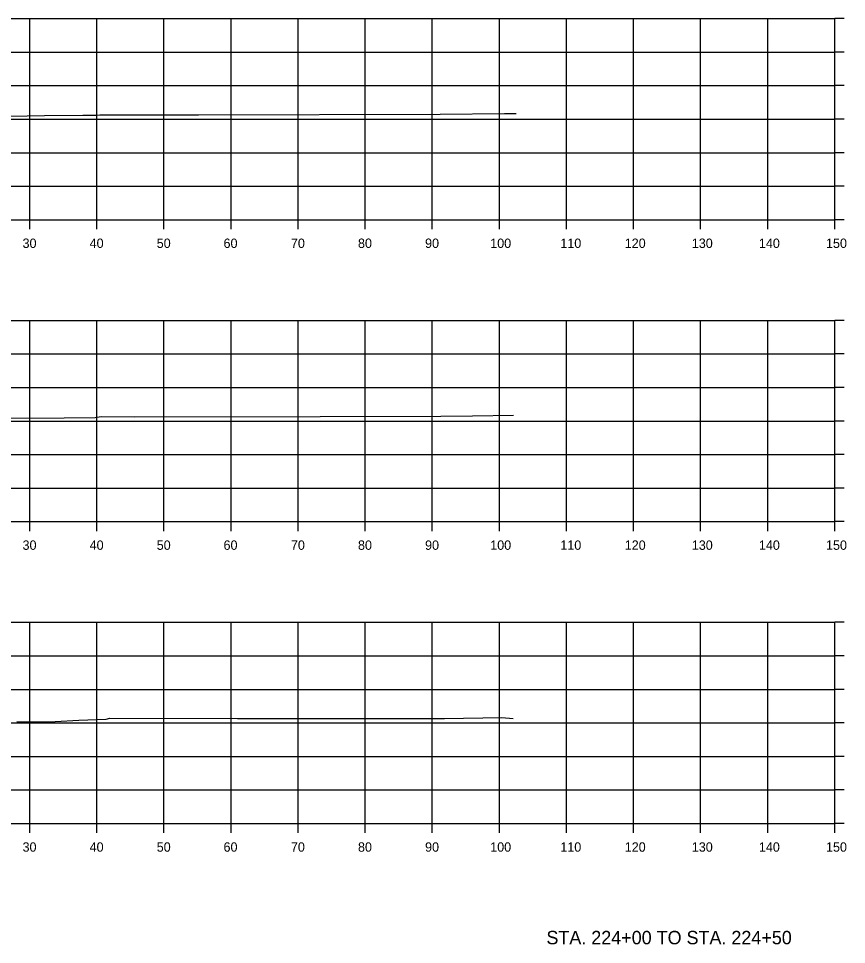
# Model space of a CAD drawing. Extents: x 1369627 to 1374022, y 380035 to 398173.
# Drawn here: x 1372914.5 to 1373037.9, y 385603.6 to 385741.6 of the extents above; entities that cross this region are included whole.
import ezdxf

# ---------------------------------------------------------------- set-up
doc = ezdxf.new("R2010")
doc.units = 0
for name, color, linetype in [('R_Axis', 7, 'Continuous'), ('R_Axis Annot', 7, 'Continuous'), ('R_Draft', 7, 'Continuous'), ('R_Exist Surface', 7, 'Continuous'), ('R_Grid', 7, 'Continuous')]:
    doc.layers.add(name, color=color, linetype=linetype)

msp = doc.modelspace()

# ---------------------------------------------------------------- linework, layer by layer
at = {"layer": 'R_Axis'}
for p, q in [((1373036.21, 385711.63), (1373036.21, 385741.63)), ((1373037.61, 385741.63), (1373036.21, 385741.63)), ((1373037.61, 385736.63), (1373036.21, 385736.63)), ((1373037.61, 385731.63), (1373036.21, 385731.63)), ((1373037.61, 385726.63), (1373036.21, 385726.63)), ((1373037.61, 385721.63), (1373036.21, 385721.63)), ((1373037.61, 385716.63), (1373036.21, 385716.63)), ((1372736.21, 385711.63), (1373036.21, 385711.63)), ((1372916.21, 385710.23), (1372916.21, 385711.63)), ((1372926.21, 385710.23), (1372926.21, 385711.63)), ((1372936.21, 385710.23), (1372936.21, 385711.63)), ((1372946.21, 385710.23), (1372946.21, 385711.63)), ((1372956.21, 385710.23), (1372956.21, 385711.63)), ((1372966.21, 385710.23), (1372966.21, 385711.63)), ((1372976.21, 385710.23), (1372976.21, 385711.63)), ((1372986.21, 385710.23), (1372986.21, 385711.63)), ((1372996.21, 385710.23), (1372996.21, 385711.63)), ((1373006.21, 385710.23), (1373006.21, 385711.63)), ((1373016.21, 385710.23), (1373016.21, 385711.63)), ((1373026.21, 385710.23), (1373026.21, 385711.63)), ((1373036.21, 385710.23), (1373036.21, 385711.63)), ((1373037.61, 385711.63), (1373036.21, 385711.63)), ((1373036.21, 385666.63), (1373036.21, 385696.63)), ((1373037.61, 385696.63), (1373036.21, 385696.63)), ((1373037.61, 385691.63), (1373036.21, 385691.63)), ((1373037.61, 385686.63), (1373036.21, 385686.63)), ((1373037.61, 385681.63), (1373036.21, 385681.63)), ((1373037.61, 385676.63), (1373036.21, 385676.63)), ((1373037.61, 385671.63), (1373036.21, 385671.63)), ((1372736.21, 385666.63), (1373036.21, 385666.63)), ((1372916.21, 385665.23), (1372916.21, 385666.63)), ((1372926.21, 385665.23), (1372926.21, 385666.63)), ((1372936.21, 385665.23), (1372936.21, 385666.63)), ((1372946.21, 385665.23), (1372946.21, 385666.63)), ((1372956.21, 385665.23), (1372956.21, 385666.63)), ((1372966.21, 385665.23), (1372966.21, 385666.63)), ((1372976.21, 385665.23), (1372976.21, 385666.63)), ((1372986.21, 385665.23), (1372986.21, 385666.63)), ((1372996.21, 385665.23), (1372996.21, 385666.63)), ((1373006.21, 385665.23), (1373006.21, 385666.63)), ((1373016.21, 385665.23), (1373016.21, 385666.63)), ((1373026.21, 385665.23), (1373026.21, 385666.63)), ((1373036.21, 385665.23), (1373036.21, 385666.63)), ((1373037.61, 385666.63), (1373036.21, 385666.63)), ((1373036.21, 385621.63), (1373036.21, 385651.63)), ((1373037.61, 385651.63), (1373036.21, 385651.63)), ((1373037.61, 385646.63), (1373036.21, 385646.63)), ((1373037.61, 385641.63), (1373036.21, 385641.63)), ((1373037.61, 385636.63), (1373036.21, 385636.63)), ((1373037.61, 385631.63), (1373036.21, 385631.63)), ((1373037.61, 385626.63), (1373036.21, 385626.63)), ((1372736.21, 385621.63), (1373036.21, 385621.63)), ((1372916.21, 385620.23), (1372916.21, 385621.63)), ((1372926.21, 385620.23), (1372926.21, 385621.63)), ((1372936.21, 385620.23), (1372936.21, 385621.63)), ((1372946.21, 385620.23), (1372946.21, 385621.63)), ((1372956.21, 385620.23), (1372956.21, 385621.63)), ((1372966.21, 385620.23), (1372966.21, 385621.63)), ((1372976.21, 385620.23), (1372976.21, 385621.63)), ((1372986.21, 385620.23), (1372986.21, 385621.63)), ((1372996.21, 385620.23), (1372996.21, 385621.63)), ((1373006.21, 385620.23), (1373006.21, 385621.63)), ((1373016.21, 385620.23), (1373016.21, 385621.63)), ((1373026.21, 385620.23), (1373026.21, 385621.63)), ((1373036.21, 385620.23), (1373036.21, 385621.63)), ((1373037.61, 385621.63), (1373036.21, 385621.63))]:
    msp.add_line(p, q, dxfattribs=at)
at = {"layer": 'R_Exist Surface'}
for points in [[(1372897.81, 385726.8), (1372918.41, 385727.17), (1372924.13, 385727.21), (1372926.23, 385727.23), (1372926.64, 385727.29), (1372928.93, 385727.28), (1372941.37, 385727.29), (1372977.39, 385727.35), (1372986.99, 385727.47), (1372988.69, 385727.49)], [(1372908.88, 385682.04), (1372921.35, 385682.13), (1372925.96, 385682.18), (1372926.86, 385682.3), (1372931.89, 385682.28), (1372959.51, 385682.31), (1372977.47, 385682.34), (1372982.2, 385682.4), (1372988.33, 385682.48)], [(1372914.26, 385636.85), (1372915.6, 385636.78), (1372920, 385636.83), (1372923.53, 385637.03), (1372927.6, 385637.21), (1372928.16, 385637.36), (1372947.15, 385637.28), (1372947.65, 385637.28), (1372949.2, 385637.28), (1372963.36, 385637.28), (1372978.01, 385637.28), (1372978.04, 385637.28), (1372986.57, 385637.44), (1372988.26, 385637.31)]]:
    msp.add_lwpolyline(points, dxfattribs=at)
at = {"layer": 'R_Grid'}
for p, q in [((1372736.21, 385741.63), (1373036.21, 385741.63)), ((1372916.21, 385711.63), (1372916.21, 385741.63)), ((1372926.21, 385711.63), (1372926.21, 385741.63)), ((1372936.21, 385711.63), (1372936.21, 385741.63)), ((1372946.21, 385711.63), (1372946.21, 385741.63)), ((1372956.21, 385711.63), (1372956.21, 385741.63)), ((1372966.21, 385711.63), (1372966.21, 385741.63)), ((1372976.21, 385711.63), (1372976.21, 385741.63)), ((1372986.21, 385711.63), (1372986.21, 385741.63)), ((1372996.21, 385711.63), (1372996.21, 385741.63)), ((1373006.21, 385711.63), (1373006.21, 385741.63)), ((1373016.21, 385711.63), (1373016.21, 385741.63)), ((1373026.21, 385711.63), (1373026.21, 385741.63)), ((1373036.21, 385711.63), (1373036.21, 385741.63)), ((1372736.21, 385736.63), (1373036.21, 385736.63)), ((1372736.21, 385731.63), (1373036.21, 385731.63)), ((1372736.21, 385726.63), (1373036.21, 385726.63)), ((1372736.21, 385721.63), (1373036.21, 385721.63)), ((1372736.21, 385716.63), (1373036.21, 385716.63)), ((1372736.21, 385711.63), (1373036.21, 385711.63)), ((1372736.21, 385696.63), (1373036.21, 385696.63)), ((1372916.21, 385666.63), (1372916.21, 385696.63)), ((1372926.21, 385666.63), (1372926.21, 385696.63)), ((1372936.21, 385666.63), (1372936.21, 385696.63)), ((1372946.21, 385666.63), (1372946.21, 385696.63)), ((1372956.21, 385666.63), (1372956.21, 385696.63)), ((1372966.21, 385666.63), (1372966.21, 385696.63)), ((1372976.21, 385666.63), (1372976.21, 385696.63)), ((1372986.21, 385666.63), (1372986.21, 385696.63)), ((1372996.21, 385666.63), (1372996.21, 385696.63)), ((1373006.21, 385666.63), (1373006.21, 385696.63)), ((1373016.21, 385666.63), (1373016.21, 385696.63)), ((1373026.21, 385666.63), (1373026.21, 385696.63)), ((1373036.21, 385666.63), (1373036.21, 385696.63)), ((1372736.21, 385691.63), (1373036.21, 385691.63)), ((1372736.21, 385686.63), (1373036.21, 385686.63)), ((1372736.21, 385681.63), (1373036.21, 385681.63)), ((1372736.21, 385676.63), (1373036.21, 385676.63)), ((1372736.21, 385671.63), (1373036.21, 385671.63)), ((1372736.21, 385666.63), (1373036.21, 385666.63)), ((1372736.21, 385651.63), (1373036.21, 385651.63)), ((1372916.21, 385621.63), (1372916.21, 385651.63)), ((1372926.21, 385621.63), (1372926.21, 385651.63)), ((1372936.21, 385621.63), (1372936.21, 385651.63)), ((1372946.21, 385621.63), (1372946.21, 385651.63)), ((1372956.21, 385621.63), (1372956.21, 385651.63)), ((1372966.21, 385621.63), (1372966.21, 385651.63)), ((1372976.21, 385621.63), (1372976.21, 385651.63)), ((1372986.21, 385621.63), (1372986.21, 385651.63)), ((1372996.21, 385621.63), (1372996.21, 385651.63)), ((1373006.21, 385621.63), (1373006.21, 385651.63)), ((1373016.21, 385621.63), (1373016.21, 385651.63)), ((1373026.21, 385621.63), (1373026.21, 385651.63)), ((1373036.21, 385621.63), (1373036.21, 385651.63)), ((1372736.21, 385646.63), (1373036.21, 385646.63)), ((1372736.21, 385641.63), (1373036.21, 385641.63)), ((1372736.21, 385636.63), (1373036.21, 385636.63)), ((1372736.21, 385631.63), (1373036.21, 385631.63)), ((1372736.21, 385626.63), (1373036.21, 385626.63)), ((1372736.21, 385621.63), (1373036.21, 385621.63))]:
    msp.add_line(p, q, dxfattribs=at)

# ---------------------------------------------------------------- texts
at = {"layer": 'R_Axis Annot'}
for s, p in [('30', (1372915.13, 385707.43)), ('40', (1372925.13, 385707.43)), ('50', (1372935.13, 385707.43)), ('60', (1372945.09, 385707.43)), ('70', (1372955.13, 385707.43)), ('80', (1372965.13, 385707.43)), ('90', (1372975.13, 385707.43)), ('100', (1372984.84, 385707.43)), ('110', (1372995.29, 385707.43)), ('120', (1373004.89, 385707.43)), ('130', (1373014.89, 385707.43)), ('140', (1373024.89, 385707.43)), ('150', (1373034.89, 385707.43)), ('30', (1372915.13, 385662.43)), ('40', (1372925.13, 385662.43)), ('50', (1372935.13, 385662.43)), ('60', (1372945.09, 385662.43)), ('70', (1372955.13, 385662.43)), ('80', (1372965.13, 385662.43)), ('90', (1372975.13, 385662.43)), ('100', (1372984.84, 385662.43)), ('110', (1372995.29, 385662.43)), ('120', (1373004.89, 385662.43)), ('130', (1373014.89, 385662.43)), ('140', (1373024.89, 385662.43)), ('150', (1373034.89, 385662.43)), ('30', (1372915.13, 385617.43)), ('40', (1372925.13, 385617.43)), ('50', (1372935.13, 385617.43)), ('60', (1372945.09, 385617.43)), ('70', (1372955.13, 385617.43)), ('80', (1372965.13, 385617.43)), ('90', (1372975.13, 385617.43)), ('100', (1372984.84, 385617.43)), ('110', (1372995.29, 385617.43)), ('120', (1373004.89, 385617.43)), ('130', (1373014.89, 385617.43)), ('140', (1373024.89, 385617.43)), ('150', (1373034.89, 385617.43))]:
    msp.add_text(s, height=1.4, dxfattribs=at).set_placement(p)
at = {"layer": 'R_Draft'}
msp.add_text('STA. 224+00 TO STA. 224+50', height=2, dxfattribs=at).set_placement((1372993.22, 385603.63))

doc.saveas('drawing.dxf')
